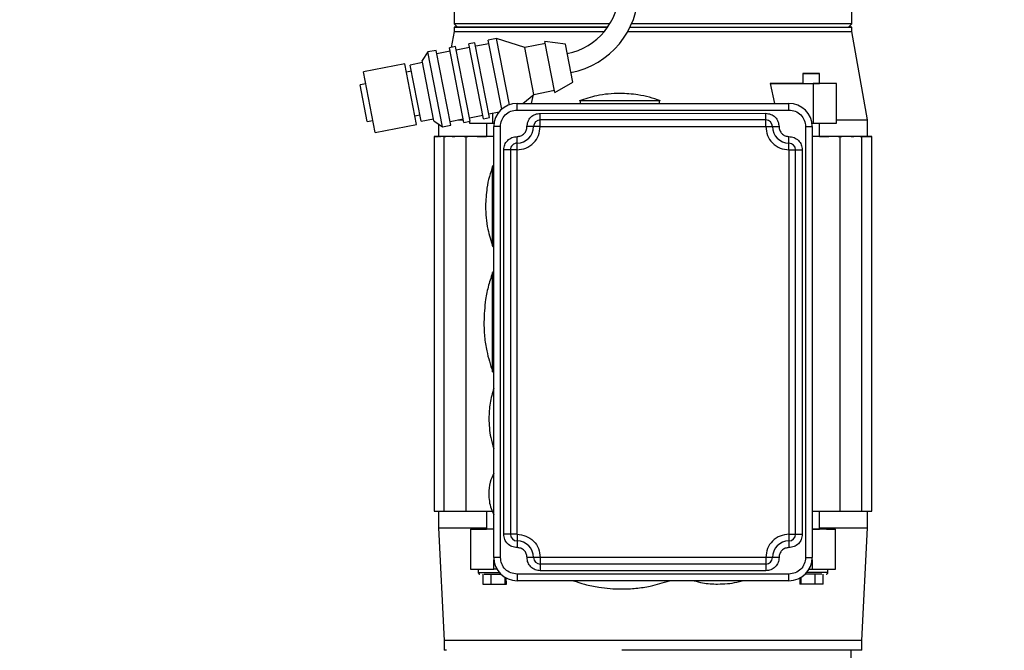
# Model space of a CAD drawing. Header units: inches. Extents: x 170 to 312, y 215 to 248.
# Tile 507 of 529: x 274.568 to 275.299, y 243.483 to 243.951. Entities that reach past the tile are written whole.
import ezdxf

# ---------------------------------------------------------------- set-up
doc = ezdxf.new("R2010")
doc.units = ezdxf.units.IN
doc.header["$LTSCALE"] = 0.25
doc.header["$MEASUREMENT"] = 0
doc.layers.add('ANNOTATIONS', color=1, linetype='Continuous')
doc.layers.add('MOTOR LH', color=7, linetype='Continuous')
doc.styles.add('ARIAL', font='arial.ttf', dxfattribs={"height": 0.09375})
doc.dimstyles.new('STANDARD$0', dxfattribs={"dimtxt": 0.09375, "dimasz": 0.09375, "dimexe": 0.03125, "dimexo": 0.046875, "dimgap": 0.09, "dimtad": 0, "dimtih": 1, "dimtoh": 1, "dimdec": 4, "dimzin": 0, "dimdsep": 46, "dimtxsty": 'ARIAL', "dimcen": 0.09, "dimadec": 0, "dimazin": 0, "dimtfac": 1, "dimtdec": 4, "dimtofl": 0, "dimtmove": 0, "dimatfit": 1, "dimfxl": 1, "dimtolj": 1, "dimtzin": 0, "dimarcsym": 0})

# ---------------------------------------------------------------- blocks, each defined once
blk = doc.blocks.new('*D98')
at = {"layer": 'ANNOTATIONS', "color": 0, "lineweight": -2, "transparency": 16777216}
for p, q in [((274.683, 244.36635), (274.683, 244.95483)), ((275.76894, 243.50697), (275.76894, 244.95483)), ((274.77675, 244.92358), (274.94086, 244.92358)), ((275.67519, 244.92358), (275.51108, 244.92358))]:
    blk.add_line(p, q, dxfattribs=at)
at = {"layer": 'ANNOTATIONS', "color": 0, "transparency": 16777216}
for points in [[(274.77675, 244.93921), (274.77675, 244.90796), (274.683, 244.92358)], [(275.67519, 244.93921), (275.67519, 244.90796), (275.76894, 244.92358)]]:
    blk.add_solid(points, dxfattribs=at)
at = {"layer": 'defpoints', "color": 0, "transparency": 16777216}
for p in [(275.76894, 244.92358), (274.683, 244.31947), (275.76894, 243.4601)]:
    blk.add_point(p, dxfattribs=at)
at = {"layer": 'ANNOTATIONS', "color": 0, "transparency": 16777216, "insert": (275.22597, 244.92358), "char_height": 0.09375, "attachment_point": 5, "style": 'ARIAL'}
blk.add_mtext('\\A1;16 1/8"', dxfattribs=at)
blk = doc.blocks.new('*D99')
at = {"layer": 'ANNOTATIONS', "color": 0, "lineweight": -2, "transparency": 16777216}
for p, q in [((274.56825, 244.89671), (274.56825, 245.23471)), ((275.76894, 243.50697), (275.76894, 245.23471)), ((274.662, 245.20346), (274.88349, 245.20346)), ((275.67519, 245.20346), (275.45371, 245.20346))]:
    blk.add_line(p, q, dxfattribs=at)
at = {"layer": 'ANNOTATIONS', "color": 0, "transparency": 16777216}
for points in [[(274.662, 245.21909), (274.662, 245.18784), (274.56825, 245.20346)], [(275.67519, 245.21909), (275.67519, 245.18784), (275.76894, 245.20346)]]:
    blk.add_solid(points, dxfattribs=at)
at = {"layer": 'defpoints', "color": 0, "transparency": 16777216}
for p in [(275.76894, 245.20346), (274.56825, 244.84983), (275.76894, 243.4601)]:
    blk.add_point(p, dxfattribs=at)
at = {"layer": 'ANNOTATIONS', "color": 0, "transparency": 16777216, "insert": (275.1686, 245.20346), "char_height": 0.09375, "attachment_point": 5, "style": 'ARIAL'}
blk.add_mtext('\\A1;18 1/2"', dxfattribs=at)

msp = doc.modelspace()

# ---------------------------------------------------------------- linework, layer by layer
at = {"layer": 'MOTOR LH'}
for p, q in [((274.89056, 243.96379), (274.89056, 243.9478)), ((275.18583, 243.9478), (275.18583, 243.96379)), ((274.89056, 243.94202), (274.88849, 243.9303)), ((274.89056, 243.9478), (274.89302, 243.94533)), ((275.00615, 243.9478), (274.89056, 243.9478)), ((274.89056, 243.94533), (274.89056, 243.94202)), ((275.18583, 243.9478), (275.02227, 243.9478)), ((275.18337, 243.94534), (275.18583, 243.9478)), ((275.18583, 243.94203), (275.18583, 243.94534)), ((275.1974, 243.87644), (275.18583, 243.94203)), ((274.90609, 243.93374), (274.90149, 243.93284)), ((274.91694, 243.87829), (274.90609, 243.93374)), ((274.92204, 243.93686), (274.91591, 243.93566)), ((274.92592, 243.88444), (274.91591, 243.93566)), ((274.94297, 243.93024), (274.92204, 243.93686)), ((274.93164, 243.88778), (274.92204, 243.93686)), ((274.9732, 243.93263), (274.958, 243.9348)), ((274.96541, 243.89687), (274.958, 243.9348)), ((274.87113, 243.92691), (274.86687, 243.92059)), ((274.87726, 243.92811), (274.87113, 243.92691)), ((274.88198, 243.87145), (274.87113, 243.92691)), ((274.88811, 243.87264), (274.87726, 243.92811)), ((274.88759, 243.92739), (274.87778, 243.92547)), ((274.89168, 243.93092), (274.88708, 243.93002)), ((274.89792, 243.87457), (274.88708, 243.93002)), ((274.90252, 243.87547), (274.89168, 243.93092)), ((274.90201, 243.9302), (274.89219, 243.92828)), ((274.91234, 243.87739), (274.90149, 243.93284)), ((274.91642, 243.93302), (274.90661, 243.9311)), ((274.9583, 243.93323), (274.94297, 243.93024)), ((274.94977, 243.89543), (274.94297, 243.93024)), ((274.97868, 243.90461), (274.9732, 243.93263)), ((274.87565, 243.8757), (274.86687, 243.92059)), ((274.85399, 243.91807), (274.82332, 243.91207)), ((274.8321, 243.86719), (274.82332, 243.91207)), ((274.86277, 243.87318), (274.85399, 243.91807)), ((274.85889, 243.91254), (274.85521, 243.91182)), ((274.86718, 243.91902), (274.85798, 243.91723)), ((274.86614, 243.87546), (274.85798, 243.91723)), ((274.96541, 243.89687), (274.97868, 243.90461)), ((275.14949, 243.91089), (275.14949, 243.9035)), ((275.16179, 243.9035), (275.16179, 243.91089)), ((274.82505, 243.90322), (274.82085, 243.9024)), ((274.82617, 243.87521), (274.82085, 243.9024)), ((274.94977, 243.89543), (274.96511, 243.89843)), ((275.12503, 243.9035), (275.12832, 243.88874)), ((275.12503, 243.9035), (275.15708, 243.9035)), ((275.15708, 243.9035), (275.15708, 243.87398)), ((275.17448, 243.9035), (275.15708, 243.9035)), ((275.16589, 243.9035), (275.16179, 243.9035)), ((275.17448, 243.9035), (275.16589, 243.9035)), ((275.17448, 243.87398), (275.17448, 243.9035)), ((274.94171, 243.88873), (274.94977, 243.89543)), ((274.94807, 243.88873), (274.94951, 243.89521)), ((274.98406, 243.8909), (274.98406, 243.88874)), ((275.04312, 243.88874), (275.04312, 243.8909)), ((274.93731, 243.88873), (275.13908, 243.88874)), ((274.93731, 243.88873), (275.13908, 243.88874)), ((274.93731, 243.88381), (274.93731, 243.88873)), ((274.93731, 243.88873), (274.93731, 243.88873)), ((274.93731, 243.88381), (275.13908, 243.88382)), ((275.13908, 243.88382), (275.13908, 243.88874)), ((275.13908, 243.88874), (275.13908, 243.88874)), ((274.82617, 243.87521), (274.83037, 243.87603)), ((274.86155, 243.87943), (274.86523, 243.88015)), ((274.86614, 243.87546), (274.87534, 243.87726)), ((274.87565, 243.8757), (274.88198, 243.87145)), ((274.88759, 243.87529), (274.89741, 243.87721)), ((274.89344, 243.87643), (274.89756, 243.87643)), ((274.89792, 243.87457), (274.90252, 243.87547)), ((274.90191, 243.87535), (274.90191, 243.87397)), ((274.90201, 243.87811), (274.91182, 243.88003)), ((274.91234, 243.87739), (274.91694, 243.87829)), ((274.91642, 243.88093), (274.92397, 243.8824)), ((274.91931, 243.87397), (274.91931, 243.88149)), ((274.95453, 243.88135), (275.12186, 243.88136)), ((274.95453, 243.87151), (274.95453, 243.88135)), ((275.12186, 243.87643), (274.95453, 243.87643)), ((274.95453, 243.87643), (274.95453, 243.87643)), ((275.12186, 243.87151), (275.12186, 243.88136)), ((275.12186, 243.87643), (275.12186, 243.87643)), ((275.1974, 243.86414), (275.1974, 243.87644)), ((274.8321, 243.86719), (274.86277, 243.87318)), ((274.87899, 243.87345), (274.87899, 243.86413)), ((274.88198, 243.87145), (274.88811, 243.87264)), ((274.90191, 243.87397), (274.91931, 243.87397)), ((274.9146, 243.87397), (274.9146, 243.86413)), ((274.91931, 243.87397), (274.92026, 243.87397)), ((274.92009, 243.55163), (274.92008, 243.87151)), ((274.92008, 243.87151), (274.92008, 243.87151)), ((274.92501, 243.55163), (274.92501, 243.87151)), ((274.94961, 243.87151), (274.94961, 243.87151)), ((274.95453, 243.87151), (275.12186, 243.87151)), ((275.12678, 243.87151), (275.12678, 243.87151)), ((275.15138, 243.87151), (275.15139, 243.55163)), ((275.15613, 243.87398), (275.15708, 243.87398)), ((275.1563, 243.87151), (275.15631, 243.55163)), ((275.1563, 243.87151), (275.1563, 243.87151)), ((275.15708, 243.87398), (275.17448, 243.87398)), ((275.16179, 243.86413), (275.16179, 243.87398)), ((274.87579, 243.86413), (274.8758, 243.58608)), ((274.91444, 243.86413), (274.87579, 243.86413)), ((274.87579, 243.86413), (274.87579, 243.86413)), ((274.87579, 243.86413), (274.87579, 243.86413)), ((274.87579, 243.86413), (274.87579, 243.86413)), ((274.87579, 243.86413), (274.87579, 243.86413)), ((274.87579, 243.86413), (274.87579, 243.86413)), ((274.88439, 243.86413), (274.87579, 243.86413)), ((274.87579, 243.86413), (274.87579, 243.86413)), ((274.88044, 243.86413), (274.87579, 243.86413)), ((274.87579, 243.86413), (274.87579, 243.86413)), ((274.87579, 243.86413), (274.87579, 243.86413)), ((274.87579, 243.86413), (274.87579, 243.86413)), ((274.87579, 243.86413), (274.87579, 243.86413)), ((274.87579, 243.86413), (274.87579, 243.86413)), ((274.87579, 243.86413), (274.87899, 243.86413)), ((274.87579, 243.86413), (274.87579, 243.86413)), ((274.87579, 243.86413), (274.87579, 243.86413)), ((274.87579, 243.86413), (274.87579, 243.86413)), ((274.87579, 243.86413), (274.87579, 243.86413)), ((274.87899, 243.86413), (274.87579, 243.86413)), ((274.87579, 243.86413), (274.87579, 243.86413)), ((274.87901, 243.86413), (274.87901, 243.86413)), ((274.87985, 243.86413), (274.88044, 243.86413)), ((274.88044, 243.86413), (274.88044, 243.86413)), ((274.88316, 243.86413), (274.88439, 243.86413)), ((274.92008, 243.86413), (274.88318, 243.86413)), ((274.88318, 243.86413), (274.88318, 243.86413)), ((274.88318, 243.58608), (274.88318, 243.86413)), ((274.88439, 243.86413), (274.88439, 243.86413)), ((274.88911, 243.86413), (274.89105, 243.86413)), ((274.89105, 243.86413), (274.89105, 243.86413)), ((274.89806, 243.86413), (274.90082, 243.86413)), ((274.89932, 243.86413), (274.89932, 243.86413)), ((274.89932, 243.86413), (274.89933, 243.58608)), ((274.90082, 243.86413), (274.90082, 243.86413)), ((274.90762, 243.86413), (274.9146, 243.86413)), ((274.90966, 243.86413), (274.90966, 243.86413)), ((274.91061, 243.86413), (274.91444, 243.86413)), ((274.91444, 243.86413), (274.91444, 243.86413)), ((274.93731, 243.85429), (274.93731, 243.86413)), ((275.13908, 243.85429), (275.13908, 243.86413)), ((275.19321, 243.86413), (275.15631, 243.86413)), ((275.16179, 243.86413), (275.16877, 243.86413)), ((275.2006, 243.86414), (275.16195, 243.86413)), ((275.16195, 243.86413), (275.16578, 243.86413)), ((275.16195, 243.86413), (275.16195, 243.86413)), ((275.16673, 243.86413), (275.16673, 243.86413)), ((275.17557, 243.86414), (275.17833, 243.86414)), ((275.17557, 243.86414), (275.17557, 243.86413)), ((275.17706, 243.86413), (275.17706, 243.86413)), ((275.17707, 243.58608), (275.17706, 243.86413)), ((275.18534, 243.86414), (275.18728, 243.86414)), ((275.18534, 243.86414), (275.18534, 243.86414)), ((275.192, 243.86414), (275.19323, 243.86414)), ((275.192, 243.86414), (275.192, 243.86414)), ((275.2006, 243.86414), (275.192, 243.86414)), ((275.19322, 243.58608), (275.19321, 243.86413)), ((275.19321, 243.86413), (275.19321, 243.86413)), ((275.19323, 243.86414), (275.2006, 243.86414)), ((275.19595, 243.86414), (275.19654, 243.86414)), ((275.19595, 243.86414), (275.19595, 243.86414)), ((275.19738, 243.86414), (275.19738, 243.86414)), ((275.1974, 243.86414), (275.2006, 243.86414)), ((275.2006, 243.86414), (275.1974, 243.86414)), ((275.2006, 243.86414), (275.1974, 243.86414)), ((275.1974, 243.86414), (275.2006, 243.86414)), ((275.2006, 243.58608), (275.2006, 243.86414)), ((275.2006, 243.86414), (275.2006, 243.86414)), ((275.2006, 243.86414), (275.2006, 243.86414)), ((275.2006, 243.86414), (275.2006, 243.86414)), ((275.2006, 243.86414), (275.2006, 243.86414)), ((275.2006, 243.86414), (275.2006, 243.86414)), ((275.2006, 243.86414), (275.2006, 243.86414)), ((275.2006, 243.86414), (275.2006, 243.86414)), ((275.2006, 243.86414), (275.2006, 243.86414)), ((275.2006, 243.86414), (275.2006, 243.86414)), ((275.2006, 243.86414), (275.2006, 243.86414)), ((275.2006, 243.86414), (275.2006, 243.86414)), ((275.2006, 243.86414), (275.2006, 243.86414)), ((275.2006, 243.86414), (275.2006, 243.86414)), ((275.2006, 243.86414), (275.2006, 243.86414)), ((275.2006, 243.86414), (275.2006, 243.86414)), ((275.2006, 243.86414), (275.2006, 243.86414)), ((275.2006, 243.86414), (275.2006, 243.86414)), ((275.2006, 243.86414), (275.2006, 243.86414)), ((275.2006, 243.86414), (275.2006, 243.86414)), ((274.92747, 243.56885), (274.92747, 243.85429)), ((274.93239, 243.85429), (274.93239, 243.56885)), ((274.93239, 243.85429), (274.93239, 243.85429)), ((274.93731, 243.85921), (274.93731, 243.85921)), ((274.93731, 243.56885), (274.93731, 243.85429)), ((275.13908, 243.85921), (275.13908, 243.85921)), ((275.13908, 243.85429), (275.13909, 243.56886)), ((275.14401, 243.56886), (275.144, 243.85429)), ((275.144, 243.85429), (275.144, 243.85429)), ((275.14892, 243.85429), (275.14893, 243.56886)), ((274.92008, 243.84198), (274.91915, 243.84198)), ((274.91915, 243.78293), (274.91915, 243.84198)), ((274.91915, 243.78293), (274.92009, 243.78293)), ((274.92009, 243.76324), (274.91919, 243.76324)), ((274.91919, 243.68942), (274.91919, 243.76324)), ((274.91919, 243.68942), (274.92009, 243.68942)), ((274.8758, 243.58608), (274.88318, 243.58608)), ((274.879, 243.58608), (274.879, 243.57378)), ((274.88318, 243.58608), (274.91891, 243.58608)), ((274.9146, 243.58608), (274.9146, 243.57255)), ((275.15631, 243.58608), (275.19322, 243.58608)), ((275.1618, 243.57255), (275.1618, 243.58608)), ((275.19322, 243.58608), (275.2006, 243.58608)), ((275.1974, 243.57378), (275.1974, 243.58608)), ((274.879, 243.57378), (274.88318, 243.49012)), ((274.92018, 243.57255), (274.90278, 243.57255)), ((274.90278, 243.57255), (274.90937, 243.57255)), ((274.90278, 243.57255), (274.90278, 243.54302)), ((274.90937, 243.57255), (274.9146, 243.57255)), ((274.93731, 243.56885), (274.93731, 243.55901)), ((275.13909, 243.56886), (275.13909, 243.55901)), ((275.17362, 243.57255), (275.15622, 243.57255)), ((275.16703, 243.57255), (275.1618, 243.57255)), ((275.16703, 243.57255), (275.17362, 243.57255)), ((275.17362, 243.54302), (275.17362, 243.57255)), ((275.19322, 243.49012), (275.1974, 243.57378)), ((274.92018, 243.54302), (274.92018, 243.54984)), ((275.12186, 243.55163), (274.95454, 243.55163)), ((274.95454, 243.55163), (274.95454, 243.54179)), ((275.12186, 243.54671), (274.95454, 243.54671)), ((275.12186, 243.55163), (275.12186, 243.54179)), ((275.15622, 243.54984), (275.15622, 243.54302)), ((274.90278, 243.54302), (274.92018, 243.54302)), ((274.90845, 243.54302), (274.90845, 243.54056)), ((274.91192, 243.53933), (274.91192, 243.53195)), ((274.9178, 243.53933), (274.9178, 243.53195)), ((274.9224, 243.54302), (274.92018, 243.54302)), ((275.13909, 243.53933), (274.93731, 243.53933)), ((274.93731, 243.53933), (274.93731, 243.5344)), ((275.12186, 243.54179), (274.95454, 243.54179)), ((275.13909, 243.53441), (275.13909, 243.53933)), ((275.154, 243.54302), (275.15622, 243.54302)), ((275.15622, 243.54302), (275.17362, 243.54302)), ((275.1586, 243.53195), (275.1586, 243.53933)), ((275.16448, 243.53195), (275.16448, 243.53933)), ((275.16795, 243.54056), (275.16795, 243.54302)), ((274.9178, 243.53195), (274.92858, 243.53195)), ((274.92858, 243.53195), (274.92858, 243.53678)), ((274.92858, 243.53195), (274.92936, 243.53195)), ((274.92936, 243.53195), (274.92925, 243.53669)), ((275.13909, 243.53441), (274.93731, 243.5344)), ((275.14715, 243.53675), (275.14704, 243.53195)), ((275.14782, 243.53195), (275.14704, 243.53195)), ((275.14782, 243.53678), (275.14782, 243.53195)), ((275.1586, 243.53195), (275.14782, 243.53195)), ((274.88318, 243.49012), (274.88318, 243.48273)), ((275.19322, 243.48274), (275.19322, 243.49012)), ((275.18522, 243.45811), (275.18522, 243.48274))]:
    msp.add_line(p, q, dxfattribs=at)
at = {"layer": 'MOTOR LH', "flags": 128}
for points in [[(274.89056, 243.94202), (274.89066, 243.94202), (274.89153, 243.94202), (274.89326, 243.94202), (274.89583, 243.94202), (274.89925, 243.94202), (274.90347, 243.94202), (274.90849, 243.94202), (274.91427, 243.94202), (274.92078, 243.94202), (274.92797, 243.94202), (274.93582, 243.94202), (274.94426, 243.94202), (274.95325, 243.94202), (274.96275, 243.94202), (274.97268, 243.94202), (274.983, 243.94202), (274.99365, 243.94202), (275.00206, 243.94202)], [(274.89302, 243.94533), (274.89153, 243.94533), (274.89066, 243.94533), (274.89153, 243.94533), (274.89326, 243.94533), (274.89583, 243.94533), (274.89925, 243.94533), (274.90347, 243.94533), (274.90849, 243.94533), (274.91427, 243.94533), (274.92078, 243.94533), (274.92797, 243.94533), (274.93582, 243.94533), (274.94426, 243.94533), (274.95325, 243.94533), (274.96275, 243.94533), (274.97268, 243.94533), (274.983, 243.94533), (274.99365, 243.94533), (275.00455, 243.94533), (275.00456, 243.94533)], [(275.01942, 243.94202), (275.02689, 243.94202), (275.03819, 243.94202), (275.0495, 243.94202), (275.06073, 243.94202), (275.07183, 243.94202), (275.08274, 243.94202), (275.09338, 243.94202), (275.1037, 243.94202), (275.11364, 243.94202), (275.12313, 243.94202), (275.13213, 243.94203), (275.14057, 243.94203), (275.14841, 243.94203), (275.15561, 243.94203), (275.16212, 243.94203), (275.1679, 243.94203), (275.17291, 243.94203), (275.17714, 243.94203), (275.18055, 243.94203), (275.18313, 243.94203), (275.18486, 243.94203), (275.18572, 243.94203), (275.18583, 243.94203)], [(275.02114, 243.94533), (275.02689, 243.94533), (275.03819, 243.94533), (275.0495, 243.94533), (275.06073, 243.94533), (275.07183, 243.94533), (275.08274, 243.94533), (275.09338, 243.94533), (275.1037, 243.94533), (275.11364, 243.94533), (275.12313, 243.94533), (275.13213, 243.94533), (275.14057, 243.94533), (275.14841, 243.94534), (275.15561, 243.94534), (275.16212, 243.94534), (275.1679, 243.94534), (275.17291, 243.94534), (275.17714, 243.94534), (275.18055, 243.94534), (275.18313, 243.94534), (275.18486, 243.94534), (275.18572, 243.94534), (275.18486, 243.94534), (275.18337, 243.94534)], [(275.15564, 243.91089), (275.15799, 243.91089), (275.15999, 243.91089), (275.16132, 243.91089), (275.16179, 243.91089), (275.16132, 243.91089), (275.15999, 243.91089), (275.15799, 243.91089), (275.15564, 243.91089), (275.15329, 243.91089), (275.15129, 243.91089), (275.14996, 243.91089), (275.14949, 243.91089), (275.14996, 243.91089), (275.15129, 243.91089), (275.15329, 243.91089), (275.15564, 243.91089)], [(275.14949, 243.9035), (275.14739, 243.9035), (275.14214, 243.9035), (275.13665, 243.9035), (275.13094, 243.9035), (275.12503, 243.9035)], [(275.14949, 243.9035), (275.14996, 243.9035), (275.15129, 243.9035), (275.15329, 243.9035), (275.15564, 243.9035)], [(275.15564, 243.9035), (275.15799, 243.9035), (275.15999, 243.9035), (275.16132, 243.9035), (275.16179, 243.9035)], [(274.98406, 243.8909), (274.98451, 243.8909), (274.98584, 243.8909), (274.98802, 243.8909), (274.99097, 243.8909), (274.99461, 243.8909), (274.99882, 243.8909), (275.00349, 243.8909), (275.00846, 243.8909), (275.01359, 243.8909), (275.01872, 243.8909), (275.02369, 243.8909), (275.02835, 243.8909), (275.03257, 243.8909), (275.03621, 243.8909), (275.03916, 243.8909), (275.04133, 243.8909), (275.04267, 243.8909), (275.04312, 243.8909)], [(275.17448, 243.87644), (275.18034, 243.87644), (275.18549, 243.87644), (275.18974, 243.87644), (275.19308, 243.87644), (275.19547, 243.87644), (275.19692, 243.87644), (275.1974, 243.87644)], [(274.92501, 243.87151), (274.92405, 243.87151), (274.92312, 243.87151), (274.92227, 243.87151), (274.92153, 243.87151), (274.92091, 243.87151), (274.92046, 243.87151), (274.92018, 243.87151), (274.92008, 243.87151)], [(274.94971, 243.87151), (274.94952, 243.87151), (274.94924, 243.87151), (274.94878, 243.87151), (274.94817, 243.87151), (274.94742, 243.87151), (274.94657, 243.87151), (274.94565, 243.87151), (274.94469, 243.87151)], [(274.95453, 243.87151), (274.95357, 243.87151), (274.95265, 243.87151), (274.9518, 243.87151), (274.95105, 243.87151), (274.95044, 243.87151), (274.94999, 243.87151), (274.94971, 243.87151)], [(275.12186, 243.87151), (275.12282, 243.87151), (275.12374, 243.87151), (275.12459, 243.87151), (275.12534, 243.87151), (275.12595, 243.87151), (275.1264, 243.87151), (275.12668, 243.87151), (275.12687, 243.87151)], [(275.12687, 243.87151), (275.12715, 243.87151), (275.12761, 243.87151), (275.12822, 243.87151), (275.12896, 243.87151), (275.12982, 243.87151), (275.13074, 243.87151), (275.1317, 243.87151)], [(275.15138, 243.87151), (275.15234, 243.87151), (275.15327, 243.87151), (275.15412, 243.87151), (275.15486, 243.87151), (275.15548, 243.87151), (275.15593, 243.87151), (275.15621, 243.87151), (275.1563, 243.87151)], [(274.93239, 243.85429), (274.93229, 243.85429), (274.93201, 243.85429), (274.93156, 243.85429), (274.93095, 243.85429), (274.9302, 243.85429), (274.92935, 243.85429), (274.92843, 243.85429), (274.92747, 243.85429)], [(274.93731, 243.85429), (274.93635, 243.85429), (274.93543, 243.85429), (274.93458, 243.85429), (274.93383, 243.85429), (274.93322, 243.85429), (274.93276, 243.85429), (274.93248, 243.85429), (274.93239, 243.85429)], [(275.13908, 243.85429), (275.14004, 243.85429), (275.14096, 243.85429), (275.14181, 243.85429), (275.14256, 243.85429), (275.14317, 243.85429), (275.14363, 243.85429), (275.14391, 243.85429), (275.1441, 243.85429)], [(275.1441, 243.85429), (275.14438, 243.85429), (275.14483, 243.85429), (275.14544, 243.85429), (275.14619, 243.85429), (275.14704, 243.85429), (275.14796, 243.85429), (275.14892, 243.85429)], [(274.879, 243.57378), (274.87924, 243.57378), (274.88033, 243.57378), (274.88227, 243.57378), (274.88507, 243.57378), (274.88871, 243.57378), (274.89316, 243.57378), (274.89841, 243.57378), (274.90441, 243.57378), (274.91115, 243.57378), (274.9146, 243.57378)], [(274.92009, 243.57255), (274.9184, 243.57255), (274.9164, 243.57255), (274.91507, 243.57255), (274.9146, 243.57255)], [(274.93239, 243.56885), (274.9323, 243.56885), (274.93202, 243.56885), (274.93156, 243.56885), (274.93095, 243.56885), (274.93021, 243.56885), (274.92935, 243.56885), (274.92843, 243.56885), (274.92747, 243.56885)], [(274.93731, 243.56885), (274.93635, 243.56885), (274.93543, 243.56885), (274.93458, 243.56885), (274.93383, 243.56885), (274.93322, 243.56885), (274.93277, 243.56885), (274.93249, 243.56885), (274.93239, 243.56885)], [(275.13909, 243.56886), (275.14005, 243.56886), (275.14097, 243.56886), (275.14182, 243.56886), (275.14256, 243.56886), (275.14318, 243.56886), (275.14363, 243.56886), (275.14391, 243.56886), (275.14401, 243.56886)], [(275.14401, 243.56886), (275.1441, 243.56886), (275.14438, 243.56886), (275.14484, 243.56886), (275.14545, 243.56886), (275.14619, 243.56886), (275.14704, 243.56886), (275.14797, 243.56886), (275.14893, 243.56886)], [(275.15631, 243.57255), (275.158, 243.57255), (275.15999, 243.57255), (275.16133, 243.57255), (275.1618, 243.57255)], [(275.1618, 243.57378), (275.16525, 243.57378), (275.17198, 243.57378), (275.17799, 243.57378), (275.18324, 243.57378), (275.18769, 243.57378), (275.19132, 243.57378), (275.19412, 243.57378), (275.19607, 243.57378), (275.19716, 243.57378), (275.1974, 243.57378)], [(274.92501, 243.55163), (274.92405, 243.55163), (274.92313, 243.55163), (274.92228, 243.55163), (274.92153, 243.55163), (274.92092, 243.55163), (274.92046, 243.55163), (274.92018, 243.55163), (274.92009, 243.55163)], [(274.94971, 243.55163), (274.94952, 243.55163), (274.94924, 243.55163), (274.94879, 243.55163), (274.94818, 243.55163), (274.94743, 243.55163), (274.94658, 243.55163), (274.94566, 243.55163), (274.9447, 243.55163)], [(274.95454, 243.55163), (274.95358, 243.55163), (274.95265, 243.55163), (274.9518, 243.55163), (274.95106, 243.55163), (274.95045, 243.55163), (274.94999, 243.55163), (274.94971, 243.55163)], [(275.12678, 243.55163), (275.12669, 243.55163), (275.12641, 243.55163), (275.12595, 243.55163), (275.12534, 243.55163), (275.1246, 243.55163), (275.12374, 243.55163), (275.12282, 243.55163), (275.12186, 243.55163)], [(275.1317, 243.55163), (275.13074, 243.55163), (275.12982, 243.55163), (275.12897, 243.55163), (275.12822, 243.55163), (275.12761, 243.55163), (275.12716, 243.55163), (275.12688, 243.55163), (275.12678, 243.55163)], [(275.15139, 243.55163), (275.15235, 243.55163), (275.15327, 243.55163), (275.15412, 243.55163), (275.15487, 243.55163), (275.15548, 243.55163), (275.15594, 243.55163), (275.15622, 243.55163), (275.15631, 243.55163)], [(274.90845, 243.54056), (274.9085, 243.54056), (274.90927, 243.54056), (274.91093, 243.54056), (274.91335, 243.54056), (274.91633, 243.54056), (274.91966, 243.54056), (274.92307, 243.54056), (274.92412, 243.54056)], [(275.16795, 243.54056), (275.1679, 243.54056), (275.16713, 243.54056), (275.16547, 243.54056), (275.16305, 243.54056), (275.16007, 243.54056), (275.15674, 243.54056), (275.15333, 243.54056), (275.15228, 243.54056)], [(274.91192, 243.53195), (274.91218, 243.53195), (274.91293, 243.53195), (274.91404, 243.53195), (274.91536, 243.53195), (274.91668, 243.53195), (274.9178, 243.53195)], [(275.16448, 243.53195), (275.16422, 243.53195), (275.16347, 243.53195), (275.16236, 243.53195), (275.16104, 243.53195), (275.15972, 243.53195), (275.1586, 243.53195)], [(275.19322, 243.49012), (275.19279, 243.49012), (275.19149, 243.49012), (275.18933, 243.49012), (275.18633, 243.49012), (275.1825, 243.49012), (275.17787, 243.49012), (275.17245, 243.49012), (275.16628, 243.49012), (275.1594, 243.49012), (275.15184, 243.49012), (275.14364, 243.49012), (275.13485, 243.49012), (275.12553, 243.49012), (275.11571, 243.49012), (275.10546, 243.49012), (275.09484, 243.49012), (275.08389, 243.49012), (275.0727, 243.49012), (275.0613, 243.49012), (275.04979, 243.49012), (275.0382, 243.49012), (275.02662, 243.49012), (275.0151, 243.49012), (275.00371, 243.49012), (274.99251, 243.49012), (274.98157, 243.49012), (274.97094, 243.49012), (274.96069, 243.49012), (274.95087, 243.49012), (274.94155, 243.49012), (274.93276, 243.49012), (274.92456, 243.49012), (274.917, 243.49012), (274.91012, 243.49012), (274.90395, 243.49012), (274.89853, 243.49012), (274.8939, 243.49012), (274.89007, 243.49012), (274.88707, 243.49012), (274.88491, 243.49012), (274.88361, 243.49012), (274.88318, 243.49012)], [(274.88491, 243.48273), (274.88361, 243.48273), (274.88318, 243.48273)], [(275.19322, 243.48274), (275.19279, 243.48274), (275.19149, 243.48274), (275.18933, 243.48274), (275.18633, 243.48274), (275.1825, 243.48274), (275.17787, 243.48274), (275.17245, 243.48274), (275.16628, 243.48274), (275.1594, 243.48274), (275.15184, 243.48274), (275.14364, 243.48274), (275.13485, 243.48274), (275.12553, 243.48274), (275.11571, 243.48274), (275.10546, 243.48274), (275.09484, 243.48274), (275.08389, 243.48274), (275.0727, 243.48273), (275.06131, 243.48273), (275.04979, 243.48273), (275.0382, 243.48273), (275.02662, 243.48273), (275.0151, 243.48273)]]:
    msp.add_lwpolyline(points, dxfattribs=at)
at = {"layer": 'MOTOR LH'}
for centre, radius, start, end in [((274.96545, 243.97229), 0.0475, 281.06499, 0), ((274.96545, 243.97229), 0.06188, 281.06499, 0), ((274.89371, 243.9473), 0.00197, 208.22912, 241.77088), ((275.18267, 243.9473), 0.00197, 298.22912, 331.77088), ((274.93731, 243.87151), 0.01722, 90.00086, 180.00086), ((274.93731, 243.87151), 0.01722, 90.00086, 180.00086), ((275.13908, 243.87151), 0.01722, 0.00086, 90.00086), ((275.13908, 243.87151), 0.01722, 0.00086, 90.00086), ((274.95453, 243.87151), 0.00492, 90.00086, 180.00086), ((275.12186, 243.87151), 0.00492, 0.00086, 90.00086), ((274.93731, 243.87151), 0.0123, 270.00086, 0.00086), ((275.13908, 243.87151), 0.0123, 180.00086, 270.00086), ((274.87901, 243.868), 0.00386, 269.74825, 270.03024), ((275.19738, 243.868), 0.00386, 269.97148, 270.25348), ((274.93731, 243.85429), 0.00492, 90.00086, 180.00109), ((275.13908, 243.85429), 0.00492, 0.00086, 90.00086), ((274.93731, 243.56885), 0.00492, 180.00086, 270.00086), ((275.13909, 243.56886), 0.00492, 270.00086, 0.00086), ((274.93731, 243.55163), 0.0123, 0.00086, 90.00086), ((275.13909, 243.55163), 0.0123, 90.00086, 180.00086), ((274.93731, 243.55163), 0.01722, 180.00086, 270.00086), ((274.95454, 243.55163), 0.00492, 180.00086, 270.00086), ((275.12186, 243.55163), 0.00492, 270.00086, 0.00086), ((275.13909, 243.55163), 0.01722, 270.00086, 0.00086)]:
    msp.add_arc(centre, radius, start, end, dxfattribs=at)
for points, knots in [([(275.00438, 243.94533), (275.00312, 243.94533), (274.99564, 243.94533), (274.98251, 243.94533), (274.96539, 243.94533), (274.94956, 243.94533), (274.93524, 243.94533), (274.92269, 243.94533), (274.91211, 243.94533), (274.90368, 243.94533), (274.89759, 243.94533), (274.89374, 243.94533), (274.89326, 243.94533), (274.89302, 243.94533)], [0, 0, 0, 0, 0.019786, 0.117807, 0.215829, 0.31385, 0.411872, 0.509893, 0.607914, 0.705936, 0.803957, 0.901979, 1, 1, 1, 1]), ([(275.18454, 243.94534), (275.18455, 243.94548), (275.18458, 243.94603), (275.18459, 243.94634), (275.18461, 243.94657)], [0, 0, 0, 0, 0.2630886, 1, 1, 1, 1]), ([(275.01359, 243.89612), (275.01072, 243.89603), (275.00499, 243.89586), (274.99482, 243.89434), (274.98779, 243.89207), (274.9835, 243.89069)], [0, 0, 0, 0, 0.279604, 0.560308, 1, 1, 1, 1]), ([(275.04368, 243.89069), (275.04097, 243.89161), (275.03553, 243.89345), (275.02548, 243.89558), (275.01809, 243.89591), (275.01359, 243.89612)], [0, 0, 0, 0, 0.2796036, 0.560308, 1, 1, 1, 1]), ([(274.91936, 243.84255), (274.91844, 243.83984), (274.9166, 243.8344), (274.91447, 243.82434), (274.91414, 243.81696), (274.91393, 243.81246)], [0, 0, 0, 0, 0.279604, 0.560308, 1, 1, 1, 1]), ([(274.91393, 243.81246), (274.91402, 243.80959), (274.91419, 243.80386), (274.91571, 243.79369), (274.91798, 243.78666), (274.91936, 243.78236)], [0, 0, 0, 0, 0.279604, 0.560308, 1, 1, 1, 1]), ([(274.91945, 243.76395), (274.91831, 243.76056), (274.91602, 243.75376), (274.91337, 243.74119), (274.91296, 243.73196), (274.9127, 243.72633)], [0, 0, 0, 0, 0.279608, 0.560304, 1, 1, 1, 1]), ([(274.9127, 243.72633), (274.91281, 243.72276), (274.91303, 243.71559), (274.91485, 243.70324), (274.91755, 243.69478), (274.91915, 243.68976)], [0, 0, 0, 0, 0.287708, 0.576536, 1, 1, 1, 1]), ([(274.92009, 243.67731), (274.91898, 243.67363), (274.91678, 243.66634), (274.91652, 243.65874), (274.9164, 243.65498)], [0, 0, 0, 0, 0.505138, 1, 1, 1, 1]), ([(274.9164, 243.65498), (274.91661, 243.65018), (274.91694, 243.6425), (274.91923, 243.63517), (274.92009, 243.63242)], [0, 0, 0, 0, 0.6239557, 1, 1, 1, 1]), ([(274.92009, 243.61413), (274.91907, 243.61196), (274.91682, 243.60716), (274.91609, 243.59814), (274.91699, 243.58977), (274.91935, 243.58494), (274.92009, 243.58341)], [0, 0, 0, 0, 0.224149, 0.495553, 0.840976, 1, 1, 1, 1]), ([(274.90846, 243.5407), (274.90846, 243.54059), (274.90845, 243.54034), (274.90858, 243.53996), (274.90884, 243.53962), (274.90923, 243.53938), (274.90953, 243.53934), (274.90968, 243.53933)], [0, 0, 0, 0, 0.171242, 0.359555, 0.557144, 0.787315, 1, 1, 1, 1]), ([(274.91293, 243.53933), (274.91381, 243.53933), (274.91558, 243.53933), (274.91891, 243.53933), (274.92233, 243.53933), (274.9244, 243.53933), (274.9254, 243.53933)], [0, 0, 0, 0, 0.254447, 0.5088939, 0.7633409, 1, 1, 1, 1]), ([(275.16347, 243.53933), (275.16259, 243.53933), (275.16082, 243.53933), (275.15749, 243.53933), (275.15411, 243.53933), (275.15208, 243.53933), (275.15112, 243.53933)], [0, 0, 0, 0, 0.256898, 0.513796, 0.770695, 1, 1, 1, 1]), ([(275.16672, 243.53933), (275.16684, 243.53934), (275.1671, 243.53937), (275.16746, 243.53955), (275.16776, 243.53986), (275.16795, 243.54027), (275.16794, 243.54057), (275.16794, 243.54071)], [0, 0, 0, 0, 0.1792638, 0.3727101, 0.5711243, 0.7965027, 1, 1, 1, 1]), ([(274.97909, 243.5344), (274.98186, 243.53347), (274.98804, 243.5314), (274.99997, 243.52901), (275.01278, 243.52796), (275.02557, 243.52863), (275.03756, 243.53032), (275.04567, 243.53291), (275.05035, 243.53441)], [0, 0, 0, 0, 0.120572, 0.268943, 0.501357, 0.649152, 0.797523, 1, 1, 1, 1]), ([(275.06868, 243.53441), (275.07077, 243.53381), (275.07646, 243.53218), (275.0872, 243.53175), (275.09714, 243.53229), (275.10301, 243.53403), (275.1043, 243.53441)], [0, 0, 0, 0, 0.180037, 0.491824, 0.888644, 1, 1, 1, 1])]:
    msp.add_open_spline(points, degree=3, knots=knots, dxfattribs=at)
for points in [[(274.92501, 243.87151), (274.92519, 243.87312), (274.92556, 243.87635), (274.92841, 243.88041), (274.93247, 243.88326), (274.9357, 243.88363), (274.93731, 243.88381)], [(275.13908, 243.88382), (275.14069, 243.88363), (275.14392, 243.88326), (275.14798, 243.88042), (275.15083, 243.87635), (275.1512, 243.87313), (275.15138, 243.87151)], [(274.94469, 243.87151), (274.94484, 243.8728), (274.94513, 243.87538), (274.94741, 243.87863), (274.95066, 243.88091), (274.95324, 243.88121), (274.95453, 243.88135)], [(275.12186, 243.88136), (275.12315, 243.88121), (275.12573, 243.88091), (275.12898, 243.87864), (275.13125, 243.87538), (275.13155, 243.8728), (275.1317, 243.87151)], [(274.93731, 243.85429), (274.93957, 243.85454), (274.94408, 243.85506), (274.94977, 243.85905), (274.95376, 243.86474), (274.95427, 243.86925), (274.95453, 243.87151)], [(274.93731, 243.86413), (274.93828, 243.86424), (274.94021, 243.86446), (274.94265, 243.86617), (274.94436, 243.86861), (274.94458, 243.87054), (274.94469, 243.87151)], [(275.12186, 243.87151), (275.12212, 243.86926), (275.12263, 243.86474), (275.12662, 243.85905), (275.13231, 243.85507), (275.13682, 243.85455), (275.13908, 243.85429)], [(275.1317, 243.87151), (275.13181, 243.87055), (275.13203, 243.86861), (275.13374, 243.86617), (275.13618, 243.86446), (275.13811, 243.86424), (275.13908, 243.86413)], [(274.92747, 243.85429), (274.92761, 243.85558), (274.92791, 243.85815), (274.93019, 243.86141), (274.93344, 243.86368), (274.93602, 243.86398), (274.93731, 243.86413)], [(275.13908, 243.86413), (275.14037, 243.86398), (275.14295, 243.86369), (275.1462, 243.86141), (275.14848, 243.85816), (275.14878, 243.85558), (275.14892, 243.85429)], [(274.93731, 243.55901), (274.93602, 243.55916), (274.93344, 243.55945), (274.93019, 243.56173), (274.92791, 243.56498), (274.92762, 243.56756), (274.92747, 243.56885)], [(274.93731, 243.56885), (274.93957, 243.56859), (274.94408, 243.56808), (274.94978, 243.56409), (274.95376, 243.5584), (274.95428, 243.55389), (274.95454, 243.55163)], [(275.13909, 243.56886), (275.13683, 243.5686), (275.13231, 243.56808), (275.12662, 243.5641), (275.12264, 243.5584), (275.12212, 243.55389), (275.12186, 243.55163)], [(275.14893, 243.56886), (275.14878, 243.56757), (275.14848, 243.56499), (275.14621, 243.56173), (275.14295, 243.55946), (275.14037, 243.55916), (275.13909, 243.55901)], [(274.9447, 243.55163), (274.94458, 243.5526), (274.94436, 243.55453), (274.94266, 243.55697), (274.94022, 243.55868), (274.93828, 243.5589), (274.93731, 243.55901)], [(275.13909, 243.55901), (275.13812, 243.5589), (275.13618, 243.55868), (275.13374, 243.55697), (275.13204, 243.55453), (275.13181, 243.5526), (275.1317, 243.55163)], [(274.93731, 243.53933), (274.9357, 243.53951), (274.93248, 243.53988), (274.92841, 243.54272), (274.92557, 243.54679), (274.9252, 243.55002), (274.92501, 243.55163)], [(274.95454, 243.54179), (274.95325, 243.54193), (274.95067, 243.54223), (274.94742, 243.54451), (274.94514, 243.54776), (274.94484, 243.55034), (274.9447, 243.55163)], [(275.1317, 243.55163), (275.13156, 243.55034), (275.13126, 243.54776), (275.12898, 243.54451), (275.12573, 243.54223), (275.12315, 243.54194), (275.12186, 243.54179)], [(275.15139, 243.55163), (275.1512, 243.55002), (275.15083, 243.5468), (275.14799, 243.54273), (275.14392, 243.53988), (275.1407, 243.53951), (275.13909, 243.53933)]]:
    msp.add_open_spline(points, degree=3, dxfattribs=at)

# ---------------------------------------------------------------- dimensions: what is measured, and where the dimension line sits
at = {"layer": 'ANNOTATIONS'}
for base, p1, text, picture, middle in [((275.76894, 245.20346), (274.56825, 244.84983), '18 1/2"', '*D99', (275.1686, 245.20346)), ((275.76894, 244.92358), (274.683, 244.31947), '16 1/8"', '*D98', (275.22597, 244.92358))]:
    dim = msp.add_linear_dim(base=base, p1=p1, p2=(275.76894, 243.4601), text=text, dimstyle='STANDARD$0', override={"dimtxsty": 'ARIAL'}, dxfattribs=at)
    dim.commit()
    dim.dimension.update_dxf_attribs({"geometry": picture, "text_midpoint": middle})

doc.saveas('drawing.dxf')
